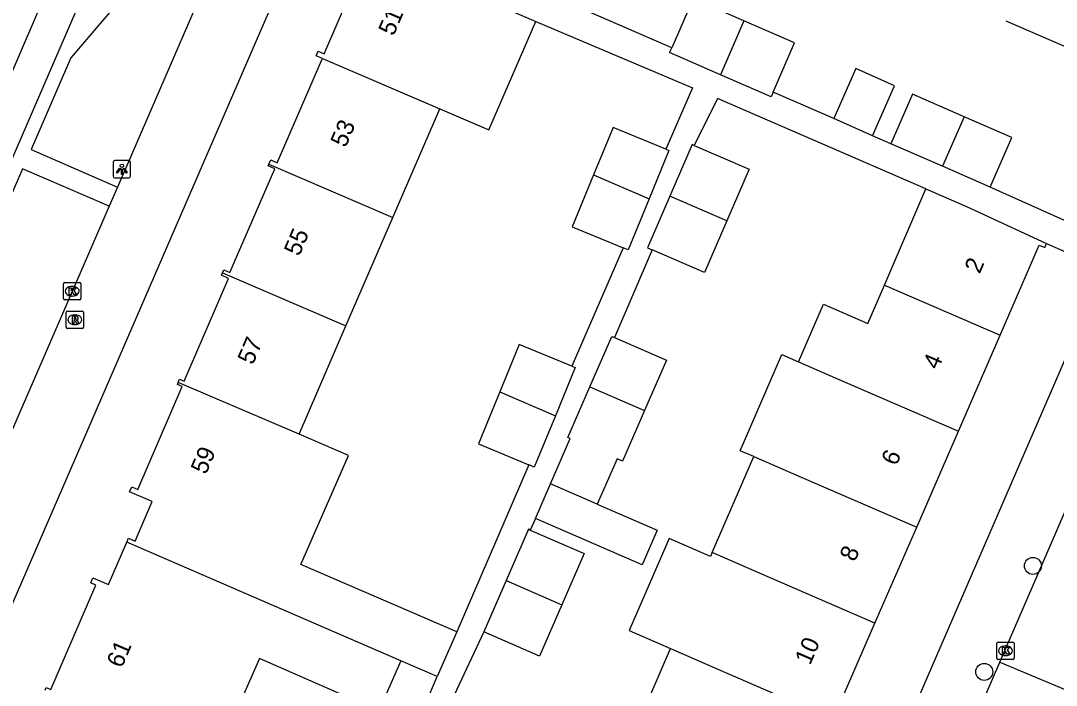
# Model space of a CAD drawing. Extents: x 162812 to 163818, y 381639 to 382470.
# Drawn here: x 163417.4 to 163477, y 381879.7 to 381917.9 of the extents above; entities that cross this region are included whole.
import ezdxf

# ---------------------------------------------------------------- set-up
doc = ezdxf.new("R2010")
doc.units = 0
for name, color, linetype in [('IMGEO_Boom', 7, 'Continuous'), ('IMGEO_Kolk', 7, 'Continuous'), ('IMGEO_Lichtpunt', 7, 'Continuous'), ('IMGEO_Pand', 7, 'Continuous'), ('IMGEO_Pand_nummerreeks', 7, 'Continuous'), ('IMGEO_Rijbaan_lokaal_gesloten', 7, 'Continuous'), ('IMGEO_Rijbaan_lokaal_open', 7, 'Continuous'), ('IMGEO_Rioolput', 7, 'Continuous'), ('IMGEO_Voetpad_open', 7, 'Continuous')]:
    doc.layers.add(name, color=color, linetype=linetype)

msp = doc.modelspace()

# ---------------------------------------------------------------- linework, layer by layer
at = {"layer": 'IMGEO_Boom'}
for centre in [(163475.672, 381886.537), (163472.871, 381880.435)]:
    msp.add_circle(centre, 0.489, dxfattribs=at)
at = {"layer": 'IMGEO_Kolk'}
for p, q in [((163419.882, 381901.91), (163419.882, 381902.762)), ((163419.957, 381902.836), (163420.809, 381902.836)), ((163420.37, 381902.616), (163420.395, 381902.616)), ((163420.883, 381902.762), (163420.883, 381901.91)), ((163420.809, 381901.836), (163419.957, 381901.836)), ((163420.393, 381902.056), (163420.368, 381902.056)), ((163473.593, 381881.227), (163473.593, 381882.079)), ((163473.668, 381882.153), (163474.52, 381882.153)), ((163474.081, 381881.933), (163474.106, 381881.933)), ((163474.594, 381882.079), (163474.594, 381881.227)), ((163474.52, 381881.153), (163473.668, 381881.153)), ((163474.104, 381881.373), (163474.079, 381881.373))]:
    msp.add_line(p, q, dxfattribs=at)
for points in [[(163419.882, 381901.91), (163419.882, 381902.762)], [(163419.957, 381902.836), (163420.809, 381902.836)], [(163420.203, 381902.536), (163420.326, 381902.536), (163420.326, 381902.385), (163420.456, 381902.536), (163420.62, 381902.536), (163420.474, 381902.385), (163420.627, 381902.136), (163420.475, 381902.136), (163420.39, 381902.3), (163420.326, 381902.233), (163420.326, 381902.136), (163420.203, 381902.136), (163420.203, 381902.536)], [(163420.883, 381902.762), (163420.883, 381901.91)], [(163420.809, 381901.836), (163419.957, 381901.836)], [(163473.593, 381881.227), (163473.593, 381882.079)], [(163473.668, 381882.153), (163474.52, 381882.153)], [(163473.914, 381881.853), (163474.037, 381881.853), (163474.037, 381881.702), (163474.167, 381881.853), (163474.331, 381881.853), (163474.185, 381881.702), (163474.338, 381881.453), (163474.186, 381881.453), (163474.101, 381881.617), (163474.037, 381881.55), (163474.037, 381881.453), (163473.914, 381881.453), (163473.914, 381881.853)], [(163474.594, 381882.079), (163474.594, 381881.227)], [(163474.52, 381881.153), (163473.668, 381881.153)]]:
    msp.add_lwpolyline(points, dxfattribs=at)
for centre, start, end in [((163419.959, 381902.76), 91.55205, 178.44795), ((163419.959, 381902.76), 91.55205, 178.44795), ((163420.807, 381902.76), 1.55205, 88.44795), ((163420.807, 381902.76), 1.55205, 88.44795), ((163419.959, 381901.912), 181.55205, 268.44795), ((163419.959, 381901.912), 181.55205, 268.44795), ((163420.807, 381901.912), 271.55205, 358.44795), ((163420.807, 381901.912), 271.55205, 358.44795), ((163473.67, 381882.077), 91.55205, 178.44795), ((163473.67, 381882.077), 91.55205, 178.44795), ((163474.518, 381882.077), 1.55205, 88.44795), ((163474.518, 381882.077), 1.55205, 88.44795), ((163473.67, 381881.229), 181.55205, 268.44795), ((163473.67, 381881.229), 181.55205, 268.44795), ((163474.518, 381881.229), 271.55205, 358.44795), ((163474.518, 381881.229), 271.55205, 358.44795)]:
    msp.add_arc(centre, 0.0765, start, end, dxfattribs=at)
for centre, major_axis, ratio, start_param, end_param in [((163420.369, 381902.336), (-0.387, 0.002), 0.722429, 4.712389, 7.853982), ((163420.394, 381902.336), (-0.39, 0.002), 0.717154, 1.570796, 4.712389), ((163474.08, 381881.653), (-0.387, 0.002), 0.722429, 4.712389, 7.853982), ((163474.105, 381881.653), (-0.39, 0.002), 0.717154, 1.570796, 4.712389)]:
    msp.add_ellipse(centre, major_axis=major_axis, ratio=ratio, start_param=start_param, end_param=end_param, dxfattribs=at)
at = {"layer": 'IMGEO_Lichtpunt'}
for p, q in [((163422.737, 381909.754), (163422.737, 381908.947)), ((163422.737, 381909.754), (163422.737, 381908.947)), ((163423.639, 381909.849), (163422.831, 381909.849)), ((163423.639, 381909.849), (163422.831, 381909.849)), ((163423.733, 381908.947), (163423.733, 381909.754)), ((163423.733, 381908.947), (163423.733, 381909.754)), ((163422.831, 381908.853), (163423.639, 381908.853)), ((163422.831, 381908.853), (163423.639, 381908.853))]:
    msp.add_line(p, q, dxfattribs=at)
for points in [[(163423.111, 381909.418), (163423.15, 381909.39), (163422.962, 381909.128), (163422.924, 381909.155), (163423.111, 381909.418)], [(163423.213, 381909.37), (163423.26, 381909.37), (163423.26, 381909.048), (163423.213, 381909.048), (163423.213, 381909.37)], [(163423.323, 381909.39), (163423.361, 381909.417), (163423.548, 381909.155), (163423.509, 381909.127), (163423.323, 381909.39)]]:
    msp.add_lwpolyline(points, dxfattribs=at)
msp.add_circle((163423.236, 381909.552), 0.0994, dxfattribs=at)
for centre, start, end in [((163422.831, 381909.754), 90, 180), ((163422.831, 381909.754), 90, 180), ((163423.639, 381909.754), 0, 90), ((163423.639, 381909.754), 0, 90), ((163422.831, 381908.947), 180, 270), ((163422.831, 381908.947), 180, 270), ((163423.639, 381908.947), 270, 0), ((163423.639, 381908.947), 270, 360)]:
    msp.add_arc(centre, 0.0946, start, end, dxfattribs=at)
at = {"layer": 'IMGEO_Pand'}
for points in [[(163474.108, 381917.896), (163480.541, 381915.099), (163483.414, 381921.707), (163483.132, 381921.829), (163482.943, 381921.395), (163477.012, 381923.974), (163477.199, 381924.404), (163476.98, 381924.5)], [(163434.779, 381915.722), (163434.421, 381915.876), (163434.538, 381916.147), (163434.879, 381915.999), (163437.434, 381921.903), (163437.115, 381922.041), (163437.211, 381922.263)], [(163437.211, 381922.263), (163441.801, 381920.277), (163444.015, 381919.301), (163443.971, 381919.2), (163447.07, 381917.85)], [(163459.034, 381917.895), (163456.111, 381919.165), (163454.882, 381916.337)], [(163441.532, 381912.826), (163444.354, 381911.616), (163447.07, 381917.85)], [(163459.034, 381917.895), (163457.684, 381914.791)], [(163460.722, 381913.785), (163461.956, 381916.624), (163459.034, 381917.895)], [(163457.684, 381914.791), (163454.762, 381916.061), (163454.882, 381916.337)], [(163431.699, 381909.645), (163431.802, 381909.885), (163432.182, 381909.721), (163434.746, 381915.646), (163434.779, 381915.722)], [(163434.779, 381915.722), (163441.532, 381912.826)], [(163466.437, 381911.28), (163467.704, 381914.155), (163465.472, 381915.138), (163464.205, 381912.264)], [(163460.722, 381913.785), (163460.607, 381913.52), (163457.684, 381914.791)], [(163471.707, 381912.375), (163468.738, 381913.669), (163467.494, 381910.814)], [(163438.833, 381906.585), (163441.532, 381912.826)], [(163466.437, 381911.28), (163464.205, 381912.264)], [(163471.707, 381912.375), (163470.465, 381909.519)], [(163473.205, 381908.325), (163474.449, 381911.18), (163471.707, 381912.375)], [(163454.537, 381910.499), (163451.509, 381911.746), (163450.39, 381909.027)], [(163470.465, 381909.519), (163467.494, 381910.814)], [(163454.537, 381910.499), (163454.725, 381910.421), (163453.586, 381907.656)], [(163456.182, 381910.713), (163456.061, 381910.766), (163454.775, 381907.802)], [(163456.182, 381910.713), (163459.334, 381909.347), (163458.049, 381906.382)], [(163429.024, 381903.392), (163429.097, 381903.562), (163429.452, 381903.408), (163432.035, 381909.377), (163431.654, 381909.542), (163431.699, 381909.645)], [(163431.699, 381909.645), (163438.833, 381906.585)], [(163450.39, 381909.027), (163449.155, 381906.03), (163452.083, 381904.825)], [(163450.39, 381909.027), (163453.586, 381907.656)], [(163473.205, 381908.325), (163470.465, 381909.519)], [(163454.775, 381907.802), (163453.49, 381904.837), (163453.763, 381904.719)], [(163458.049, 381906.382), (163454.775, 381907.802)], [(163467.122, 381902.692), (163469.517, 381908.217)], [(163469.517, 381908.217), (163471.843, 381907.209), (163476.457, 381905.086)], [(163453.586, 381907.656), (163452.371, 381904.706), (163452.083, 381904.825)], [(163436.133, 381900.344), (163438.833, 381906.585)], [(163458.049, 381906.382), (163456.764, 381903.418), (163453.763, 381904.719)], [(163473.779, 381899.806), (163476.029, 381904.985), (163476.35, 381904.843), (163476.457, 381905.086)], [(163426.479, 381897.084), (163426.558, 381897.267), (163426.824, 381897.152), (163429.384, 381903.069), (163428.963, 381903.251), (163429.024, 381903.392)], [(163429.024, 381903.392), (163436.133, 381900.344)], [(163462.177, 381898.274), (163463.612, 381901.585), (163466.163, 381900.479), (163467.122, 381902.692)], [(163467.122, 381902.692), (163473.779, 381899.806)], [(163433.433, 381894.102), (163436.133, 381900.344)], [(163450.172, 381896.831), (163451.432, 381899.738), (163451.587, 381899.671)], [(163451.587, 381899.671), (163454.577, 381898.375), (163453.317, 381895.468)], [(163471.381, 381894.284), (163473.779, 381899.806)], [(163449.137, 381898.016), (163446.112, 381899.262), (163444.993, 381896.545)], [(163459.611, 381892.823), (163458.826, 381893.162), (163461.221, 381898.688), (163462.177, 381898.274)], [(163462.177, 381898.274), (163464.727, 381897.168), (163471.381, 381894.284)], [(163449.137, 381898.016), (163449.328, 381897.937), (163448.19, 381895.175)], [(163423.526, 381887.895), (163423.624, 381888.124), (163424.011, 381887.959), (163424.987, 381890.231), (163423.685, 381890.791), (163423.809, 381891.079), (163424.151, 381890.931), (163426.712, 381896.851), (163426.431, 381896.973), (163426.479, 381897.084)], [(163433.433, 381894.102), (163426.479, 381897.084)], [(163444.993, 381896.545), (163443.758, 381893.546), (163446.654, 381892.354)], [(163444.993, 381896.545), (163448.19, 381895.175)], [(163447.904, 381891.247), (163449.04, 381893.869), (163448.912, 381893.924), (163450.172, 381896.831)], [(163450.172, 381896.831), (163453.317, 381895.468)], [(163453.317, 381895.468), (163452.057, 381892.561), (163451.737, 381892.7), (163450.601, 381890.078)], [(163448.19, 381895.175), (163446.974, 381892.222), (163446.654, 381892.354)], [(163442.515, 381882.733), (163433.536, 381886.617), (163436.289, 381892.877), (163433.433, 381894.102)], [(163468.981, 381888.761), (163471.381, 381894.284)], [(163457.216, 381887.298), (163459.611, 381892.823)], [(163459.611, 381892.823), (163462.332, 381891.643), (163468.981, 381888.761)], [(163447.041, 381889.255), (163447.904, 381891.247)], [(163450.601, 381890.078), (163447.904, 381891.247)], [(163450.601, 381890.078), (163454.047, 381888.584), (163453.184, 381886.593), (163447.041, 381889.255)], [(163466.582, 381883.238), (163468.981, 381888.761)], [(163446.737, 381888.594), (163446.638, 381888.637), (163445.358, 381885.684)], [(163446.737, 381888.594), (163449.843, 381887.248), (163448.562, 381884.295)], [(163418.826, 381879.386), (163418.889, 381879.533), (163419.15, 381879.421), (163421.741, 381885.431), (163421.449, 381885.557), (163421.571, 381885.846), (163422.478, 381885.456), (163423.526, 381887.895)], [(163439.292, 381881.075), (163423.526, 381887.895)], [(163457.216, 381887.298), (163457.122, 381887.08), (163454.727, 381888.118), (163452.427, 381882.813), (163454.822, 381881.775)], [(163466.582, 381883.238), (163459.937, 381886.118), (163457.216, 381887.298)], [(163445.358, 381885.684), (163444.078, 381882.731)], [(163445.358, 381885.684), (163448.562, 381884.295)], [(163448.562, 381884.295), (163447.282, 381881.341), (163444.078, 381882.731)], [(163464.183, 381877.716), (163466.582, 381883.238)], [(163442.515, 381882.733), (163441.387, 381880.169)], [(163455.147, 381875.071), (163452.427, 381876.25), (163454.822, 381881.775)], [(163454.822, 381881.775), (163457.542, 381880.596), (163464.183, 381877.716)], [(163439.292, 381881.075), (163438.026, 381878.196), (163431.16, 381881.215), (163428.519, 381875.209)], [(163441.387, 381880.169), (163439.292, 381881.075)]]:
    msp.add_lwpolyline(points, dxfattribs=at)
at = {"layer": 'IMGEO_Rijbaan_lokaal_gesloten'}
msp.add_lwpolyline([(163388.624, 381850.595), (163390.76, 381854.593), (163415.161, 381910.87), (163415.513, 381911.701), (163428.395, 381941.649)], dxfattribs=at)
at = {"layer": 'IMGEO_Rijbaan_lokaal_open'}
for points in [[(163473.773, 381880.987), (163483.908, 381904.429)], [(163471.893, 381876.637), (163473.773, 381880.987)], [(163473.773, 381880.987), (163478.759, 381878.905)]]:
    msp.add_lwpolyline(points, dxfattribs=at)
at = {"layer": 'IMGEO_Rioolput'}
for p, q in [((163420.032, 381900.27), (163420.032, 381901.122)), ((163420.107, 381901.196), (163420.959, 381901.196)), ((163420.52, 381900.976), (163420.545, 381900.976)), ((163421.033, 381901.122), (163421.033, 381900.27)), ((163420.959, 381900.196), (163420.107, 381900.196)), ((163420.543, 381900.416), (163420.518, 381900.416))]:
    msp.add_line(p, q, dxfattribs=at)
for points in [[(163420.032, 381900.27), (163420.032, 381901.122)], [(163420.107, 381901.196), (163420.959, 381901.196)], [(163420.621, 381900.894), (163420.369, 381900.896), (163420.369, 381900.496)], [(163420.369, 381900.496), (163420.493, 381900.496), (163420.493, 381900.658), (163420.504, 381900.658)], [(163420.547, 381900.815), (163420.493, 381900.815), (163420.493, 381900.734)], [(163420.493, 381900.734), (163420.545, 381900.734)], [(163421.033, 381901.122), (163421.033, 381900.27)], [(163420.959, 381900.196), (163420.107, 381900.196)], [(163420.551, 381900.629), (163420.622, 381900.496), (163420.762, 381900.496), (163420.697, 381900.622)]]:
    msp.add_lwpolyline(points, dxfattribs=at)
for centre, radius, start, end in [((163420.109, 381901.12), 0.0765, 91.55205, 178.44795), ((163420.109, 381901.12), 0.0765, 91.55205, 178.44795), ((163420.503, 381900.605), 0.0533, 26.02933, 88.69889), ((163420.529, 381900.923), 0.19, 274.7715, 282.96867), ((163420.553, 381900.719), 0.0964, 77.00612, 93.18647), ((163420.567, 381900.776), 0.0378, 276.66336, 79.67722), ((163420.62, 381900.784), 0.109, 350.36119, 89.41601), ((163420.618, 381900.784), 0.112, 277.58423, 350.98172), ((163420.602, 381900.569), 0.108, 29.51342, 73.79051), ((163420.957, 381901.12), 0.0765, 1.55205, 88.44795), ((163420.957, 381901.12), 0.0765, 1.55205, 88.44795), ((163420.109, 381900.272), 0.0765, 181.55205, 268.44795), ((163420.109, 381900.272), 0.0765, 181.55205, 268.44795), ((163420.957, 381900.272), 0.0765, 271.55205, 358.44795), ((163420.957, 381900.272), 0.0765, 271.55205, 358.44795)]:
    msp.add_arc(centre, radius, start, end, dxfattribs=at)
for centre, major_axis, ratio, start_param, end_param in [((163420.519, 381900.696), (-0.387, 0.002), 0.722429, 4.712389, 7.853982), ((163420.544, 381900.696), (-0.39, 0.002), 0.717154, 1.570796, 4.712389)]:
    msp.add_ellipse(centre, major_axis=major_axis, ratio=ratio, start_param=start_param, end_param=end_param, dxfattribs=at)
at = {"layer": 'IMGEO_Voetpad_open'}
for points in [[(163388.624, 381850.595), (163390.992, 381851.096), (163391.608, 381851.487), (163393.741, 381856.431), (163394.843, 381858.942), (163409.434, 381892.715), (163410.903, 381896.072), (163428.446, 381936.631)], [(163430.297, 381925.219), (163426.581, 381926.812), (163424.833, 381922.667), (163422.867, 381918.772), (163420.305, 381915.765), (163418.016, 381910.493), (163422.983, 381908.314)], [(163430.297, 381925.219), (163422.983, 381908.314)], [(163433.958, 381923.664), (163403.547, 381853.528)], [(163454.882, 381916.337), (163448.205, 381919.253)], [(163447.07, 381917.85), (163456.072, 381914.031), (163454.537, 381910.499)], [(163464.205, 381912.264), (163460.722, 381913.785)], [(163469.517, 381908.217), (163457.52, 381913.416), (163456.182, 381910.713)], [(163467.494, 381910.814), (163466.437, 381911.28)], [(163422.504, 381907.226), (163417.526, 381909.368), (163411.623, 381895.743), (163411.542, 381895.555)], [(163422.983, 381908.314), (163422.504, 381907.226)], [(163480.407, 381905.096), (163473.205, 381908.325)], [(163422.504, 381907.226), (163416.497, 381893.39)], [(163452.083, 381904.825), (163449.137, 381898.016)], [(163476.457, 381905.086), (163479.77, 381903.625)], [(163453.763, 381904.719), (163451.587, 381899.671)], [(163479.77, 381903.625), (163455.817, 381848.343)], [(163446.654, 381892.354), (163442.515, 381882.733)], [(163447.041, 381889.255), (163446.737, 381888.594)], [(163444.078, 381882.731), (163441.632, 381877.545)], [(163437.616, 381871.289), (163441.387, 381880.169)]]:
    msp.add_lwpolyline(points, dxfattribs=at)

# ---------------------------------------------------------------- texts
at = {"layer": 'IMGEO_Pand_nummerreeks'}
for s, rotation, p in [('51', 66.60061, (163438.873, 381916.971)), ('53', 66.85845, (163436.117, 381910.554)), ('55', 66.85993, (163433.445, 381904.301)), ('2', 66.56203, (163472.606, 381903.295)), ('57', 66.85993, (163430.772, 381898.048)), ('4', 66.56051, (163470.211, 381897.771)), ('59', 66.60662, (163428.075, 381891.742)), ('6', 66.56051, (163467.816, 381892.246)), ('8', 66.56203, (163465.422, 381886.726)), ('10', 66.56051, (163462.844, 381880.778)), ('61', 66.68083, (163423.234, 381880.608))]:
    msp.add_text(s, height=1, rotation=rotation, dxfattribs=at).set_placement(p)

doc.saveas('drawing.dxf')
